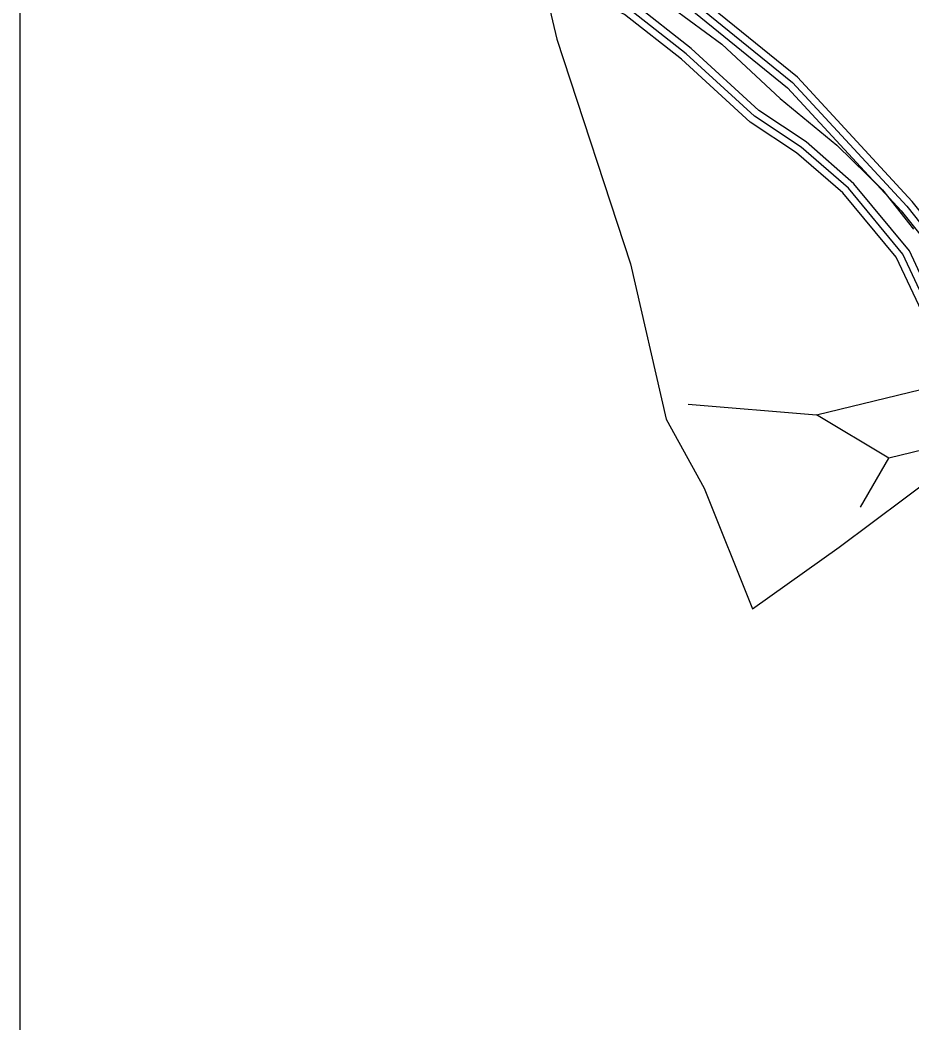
# Model space of a CAD drawing. Extents: x 1547597 to 1699558, y 810033 to 920809.
# Drawn here: x 1575503 to 1580417, y 823612 to 829140 of the extents above; entities that cross this region are included whole.
import ezdxf

# ---------------------------------------------------------------- set-up
doc = ezdxf.new("R2010")
doc.units = 0
for name, color, linetype in [('Exist Boundary Political City Limit New', 7, 'Continuous'), ('Exist Boundary Political CountyLine', 7, 'Continuous'), ('Exist Hydrographic Bay Label', 7, 'Continuous'), ('Exist Hydrographic Buffer Line', 7, 'Continuous'), ('Exist Road Primary US Structure Standard Bridge CELL', 7, 'Continuous'), ('Map Preparation Boundary City Limit Buffer Line', 7, 'Continuous'), ('Map Preparation Inset Cut Line', 7, 'Continuous')]:
    doc.layers.add(name, color=color, linetype=linetype)

msp = doc.modelspace()

# ---------------------------------------------------------------- linework, layer by layer
at = {"layer": 'Exist Boundary Political City Limit New'}
msp.add_lwpolyline([(1580658, 833796.5), (1580321.9, 833837.3), (1579957.7, 833837.3), (1579789.6, 833701.4), (1579789.6, 832682), (1579691.5, 832423.7), (1579411.4, 832369.4), (1579103.2, 832450.9), (1578739, 832614), (1577381.7, 832016), (1578082.1, 830235.4), (1578264.2, 829868.4), (1578460.3, 829033.8), (1578866.5, 827796.9), (1579062.6, 826940.6), (1579272.7, 826560), (1579538.9, 825894), (1580015.1, 826233.8), (1580561.4, 826641.6)], dxfattribs=at)
at = {"layer": 'Exist Boundary Political CountyLine'}
msp.add_lwpolyline([(1579099.6, 829205.9), (1579368.9, 829007.2), (1579691.1, 828706.8), (1580002.4, 828450.6), (1580254, 828203.3), (1580426.1, 827986.9)], dxfattribs=at)
at = {"layer": 'Exist Hydrographic Bay Label'}
for points in [[(1580668.5, 826375.2), (1580662.5, 826559.1), (1580637.5, 826592.5), (1580565.6, 827335.8), (1580330.6, 827832.9), (1580035.5, 828186.9), (1579780.5, 828408.7), (1579524.5, 828578), (1579146.5, 828923.9), (1578832.6, 829169.8), (1577169.5, 830027.5), (1576789.5, 830274.8), (1576740.5, 830344.7), (1576649.5, 830385.9), (1576262.5, 830718.8), (1576204.5, 830743)], [(1581965.5, 823873.7), (1581867.5, 824016.9), (1581706.6, 824378), (1581658.6, 824520.1), (1581561.5, 824722.3), (1581505.5, 824930.2), (1581481.5, 824947.2), (1581281.5, 825574.9), (1581208.5, 825717.5), (1581026.5, 826338.4), (1580929.5, 827157.8), (1580890.6, 827322.6), (1580647.6, 827852.8), (1580418.5, 828139.8), (1579786.6, 828825.5), (1579044.5, 829428.1), (1578498.5, 829718.2)]]:
    msp.add_lwpolyline(points, dxfattribs=at)
at = {"layer": 'Exist Hydrographic Buffer Line'}
for points in [[(1579022.2, 829394.6), (1579759.1, 828796.3), (1580388.2, 828113.8), (1580613.2, 827831.7)], [(1579000.1, 829361.1), (1579731.6, 828767.1), (1580357.7, 828087.7), (1580578.9, 827810.5)], [(1580605.3, 827339.6), (1580366.8, 827850), (1580066.3, 828212.5), (1579806.8, 828438.9), (1579549.2, 828609.7), (1579173.5, 828953.4), (1578857.3, 829201.3)], [(1580645.2, 827343.5), (1580402.8, 827867.1), (1580096.9, 828238.1), (1579833, 828469.1), (1579573.9, 828641.3), (1579200.5, 828982.9), (1578881.9, 829232.8)]]:
    msp.add_lwpolyline(points, dxfattribs=at)
at = {"layer": 'Exist Road Primary US Structure Standard Bridge CELL'}
for p, q in [((1579183.6, 827022.9), (1579891, 826963.3)), ((1580133, 826455.7), (1580289.5, 826725.2))]:
    msp.add_line(p, q, dxfattribs=at)
msp.add_lwpolyline([(1579891, 826963.3), (1581228.8, 827288.3), (1581627.3, 827050.2), (1580289.5, 826725.2)], close=True, dxfattribs=at)
at = {"layer": 'Map Preparation Boundary City Limit Buffer Line'}
msp.add_lwpolyline([(1580658, 833796.5), (1580321.9, 833837.3), (1579957.7, 833837.3), (1579789.6, 833701.4), (1579789.6, 832682), (1579691.5, 832423.7), (1579411.4, 832369.4), (1579103.2, 832450.9), (1578739, 832614), (1577381.7, 832016), (1578082.1, 830235.4), (1578264.2, 829868.4), (1578460.3, 829033.8), (1578866.5, 827796.9), (1579062.6, 826940.6), (1579272.7, 826560), (1579538.9, 825894), (1580015.1, 826233.8), (1580561.4, 826641.6)], dxfattribs=at)
at = {"layer": 'Map Preparation Inset Cut Line'}
msp.add_lwpolyline([(1575502.6, 831307.2), (1641328.6, 831307.2), (1641328.6, 811336.3), (1575502.6, 811336.3)], close=True, dxfattribs=at)

doc.saveas('drawing.dxf')
